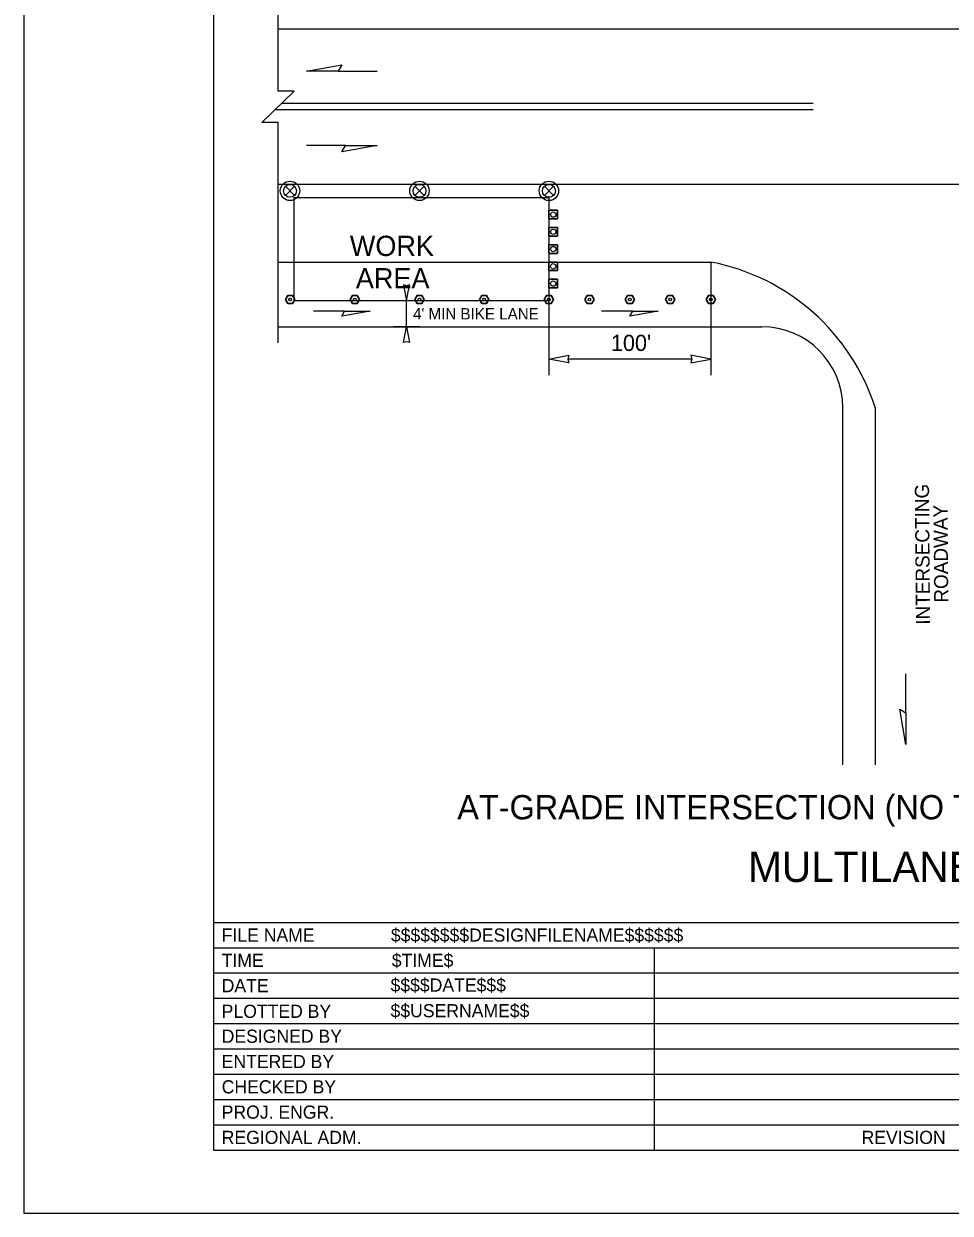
# Model space of a CAD drawing. Extents: x 99958 to 100176, y 99935 to 100011.
# Drawn here: x 100039.06 to 100043.64, y 99969.69 to 99975.57 of the extents above; entities that cross this region are included whole.
import ezdxf

# ---------------------------------------------------------------- set-up
doc = ezdxf.new("R2010")
doc.units = 0
for name, color, linetype in [('RD_ED_ShoulderPavedEdge', 7, 'Continuous'), ('RD_MK_LineDblYellowCenter', 7, 'Continuous'), ('RD_MK_LineEdgeWhite', 7, 'Continuous'), ('RD_MK_LineEdgeYellow', 7, 'Continuous'), ('RD_MK_LineLane', 7, 'Continuous'), ('SH_DE_DetailBody1Text', 7, 'Continuous'), ('SH_DE_DetailHeading1Text', 7, 'Continuous'), ('SH_DE_DetailHeading2Text', 7, 'Continuous'), ('SH_GI_PlotLimits', 7, 'Continuous'), ('SH_GI_SheetBorder', 7, 'Continuous'), ('SH_GI_SheetTextInCells', 7, 'Continuous'), ('SH_GI_TitleBlockText', 7, 'Continuous'), ('TR_WZ_TrafficCone', 7, 'Continuous'), ('TR_WZ_TrafficSafetyDrum', 7, 'Continuous'), ('TR_WZ_TubularMarker', 7, 'Continuous'), ('TR_WZ_WorkAreaLabel', 7, 'Continuous'), ('TR_WZ_WorkZoneDetails', 7, 'Continuous'), ('TR_WZ_WorkZoneTextCurrent', 7, 'Continuous')]:
    doc.layers.add(name, color=color, linetype=linetype)

msp = doc.modelspace()

# ---------------------------------------------------------------- linework, layer by layer
at = {"layer": 'RD_ED_ShoulderPavedEdge'}
msp.add_line((100040.32, 99974.0725), (100042.7119, 99974.0725), dxfattribs=at)
msp.add_lwpolyline([(100043.1119, 99971.9059), (100043.1119, 99973.6724)], dxfattribs=at)
msp.add_arc((100042.7119, 99973.6724), 0.4, 0, 90, dxfattribs=at)
at = {"layer": 'RD_MK_LineDblYellowCenter'}
for p, q in [((100042.9653, 99975.1445), (100040.3035, 99975.1445)), ((100042.9653, 99975.1765), (100040.3365, 99975.1765))]:
    msp.add_line(p, q, dxfattribs=at)
at = {"layer": 'RD_MK_LineEdgeWhite'}
msp.add_line((100043.2719, 99973.6724), (100043.2719, 99971.9059), dxfattribs=at)
msp.add_arc((100042.257, 99973.3462), 1.0661, 17.81715, 78.91577, dxfattribs=at)
at = {"layer": 'RD_MK_LineEdgeYellow'}
msp.add_line((100040.32, 99974.3925), (100042.4619, 99974.3925), dxfattribs=at)
at = {"layer": 'RD_MK_LineLane'}
for points in [[(100047.555, 99975.5445), (100040.32, 99975.5445)], [(100047.555, 99974.7765), (100040.32, 99974.7765)]]:
    msp.add_lwpolyline(points, dxfattribs=at)
at = {"layer": 'SH_GI_PlotLimits'}
msp.add_lwpolyline([(100039.0625, 99969.6875), (100056.0625, 99969.6875), (100056.0625, 99980.6875), (100039.0625, 99980.6875)], close=True, dxfattribs=at)
at = {"layer": 'SH_GI_SheetBorder'}
for p, q in [((100040, 99980.375), (100040, 99970)), ((100040, 99971.1259), (100055.75, 99971.1259)), ((100040, 99971.0008), (100047.4566, 99971.0008)), ((100042.179, 99971.0008), (100042.179, 99970)), ((100040, 99970.8757), (100042.1821, 99970.8757)), ((100042.1821, 99970.8757), (100045.4466, 99970.8757)), ((100040, 99970.7506), (100042.1821, 99970.7506)), ((100042.1821, 99970.7506), (100045.4466, 99970.7506)), ((100040, 99970.6255), (100045.4466, 99970.6255)), ((100040, 99970.5004), (100045.4466, 99970.5004)), ((100040, 99970.3753), (100045.4466, 99970.3753)), ((100040, 99970.2502), (100045.4466, 99970.2502)), ((100040, 99970.1251), (100045.4466, 99970.1251)), ((100040, 99970), (100055.75, 99970))]:
    msp.add_line(p, q, dxfattribs=at)
at = {"layer": 'TR_WZ_TrafficCone'}
for points in [[(100041.7016, 99974.6485), (100041.7016, 99974.6058), (100041.6589, 99974.6058), (100041.6589, 99974.6485), (100041.7016, 99974.6485)], [(100041.6589, 99974.6485), (100041.6589, 99974.6058), (100041.7016, 99974.6058), (100041.7016, 99974.6485), (100041.6589, 99974.6485)], [(100041.7016, 99974.5631), (100041.7016, 99974.5205), (100041.6589, 99974.5205), (100041.6589, 99974.5631), (100041.7016, 99974.5631)], [(100041.6589, 99974.5631), (100041.6589, 99974.5205), (100041.7016, 99974.5205), (100041.7016, 99974.5631), (100041.6589, 99974.5631)], [(100041.7016, 99974.4778), (100041.7016, 99974.4351), (100041.6589, 99974.4351), (100041.6589, 99974.4778), (100041.7016, 99974.4778)], [(100041.6589, 99974.4778), (100041.6589, 99974.4351), (100041.7016, 99974.4351), (100041.7016, 99974.4778), (100041.6589, 99974.4778)], [(100041.7016, 99974.3925), (100041.7016, 99974.3498), (100041.6589, 99974.3498), (100041.6589, 99974.3925), (100041.7016, 99974.3925)], [(100041.6589, 99974.3925), (100041.6589, 99974.3498), (100041.7016, 99974.3498), (100041.7016, 99974.3925), (100041.6589, 99974.3925)], [(100041.7016, 99974.3071), (100041.7016, 99974.2644), (100041.6589, 99974.2644), (100041.6589, 99974.3071), (100041.7016, 99974.3071)], [(100041.6589, 99974.3071), (100041.6589, 99974.2644), (100041.7016, 99974.2644), (100041.7016, 99974.3071), (100041.6589, 99974.3071)]]:
    msp.add_lwpolyline(points, dxfattribs=at)
for centre in [(100041.6803, 99974.6271), (100041.6803, 99974.5418), (100041.6803, 99974.4565), (100041.6803, 99974.3711), (100041.6803, 99974.2858)]:
    msp.add_circle(centre, 0.0133, dxfattribs=at)
at = {"layer": 'TR_WZ_TrafficSafetyDrum'}
for p, q in [((100040.3563, 99974.7671), (100040.4015, 99974.7218)), ((100040.4015, 99974.7671), (100040.3563, 99974.7218)), ((100040.9963, 99974.7671), (100041.0415, 99974.7218)), ((100041.0415, 99974.7671), (100040.9963, 99974.7218)), ((100041.6363, 99974.7671), (100041.6815, 99974.7218)), ((100041.6815, 99974.7671), (100041.6363, 99974.7218))]:
    msp.add_line(p, q, dxfattribs=at)
for centre, radius in [((100040.3789, 99974.7445), 0.048), ((100040.3789, 99974.7445), 0.048), ((100040.3789, 99974.7445), 0.032), ((100041.0189, 99974.7445), 0.048), ((100041.0189, 99974.7445), 0.048), ((100041.0189, 99974.7445), 0.032), ((100041.6589, 99974.7445), 0.048), ((100041.6589, 99974.7445), 0.048), ((100041.6589, 99974.7445), 0.032)]:
    msp.add_circle(centre, radius, dxfattribs=at)
at = {"layer": 'TR_WZ_TubularMarker'}
for points in [[(100040.3558, 99974.2071), (100040.3674, 99974.2271), (100040.3905, 99974.2271), (100040.402, 99974.2071), (100040.3905, 99974.1871), (100040.3674, 99974.1871)], [(100040.6758, 99974.2071), (100040.6874, 99974.2271), (100040.7105, 99974.2271), (100040.722, 99974.2071), (100040.7105, 99974.1871), (100040.6874, 99974.1871)], [(100040.9958, 99974.2071), (100041.0074, 99974.2271), (100041.0305, 99974.2271), (100041.042, 99974.2071), (100041.0305, 99974.1871), (100041.0074, 99974.1871)], [(100041.3158, 99974.2071), (100041.3274, 99974.2271), (100041.3505, 99974.2271), (100041.362, 99974.2071), (100041.3505, 99974.1871), (100041.3274, 99974.1871)], [(100041.6358, 99974.2071), (100041.6474, 99974.2271), (100041.6705, 99974.2271), (100041.682, 99974.2071), (100041.6705, 99974.1871), (100041.6474, 99974.1871)], [(100041.6358, 99974.2071), (100041.6474, 99974.2271), (100041.6705, 99974.2271), (100041.682, 99974.2071), (100041.6705, 99974.1871), (100041.6474, 99974.1871)], [(100041.8358, 99974.2071), (100041.8474, 99974.2271), (100041.8705, 99974.2271), (100041.882, 99974.2071), (100041.8705, 99974.1871), (100041.8474, 99974.1871)], [(100042.0358, 99974.2071), (100042.0474, 99974.2271), (100042.0705, 99974.2271), (100042.082, 99974.2071), (100042.0705, 99974.1871), (100042.0474, 99974.1871)], [(100042.2358, 99974.2071), (100042.2474, 99974.2271), (100042.2705, 99974.2271), (100042.282, 99974.2071), (100042.2705, 99974.1871), (100042.2474, 99974.1871)], [(100042.4358, 99974.2071), (100042.4474, 99974.2271), (100042.4705, 99974.2271), (100042.482, 99974.2071), (100042.4705, 99974.1871), (100042.4474, 99974.1871)]]:
    msp.add_lwpolyline(points, close=True, dxfattribs=at)
for points in [[(100040.3674, 99974.1871), (100040.3905, 99974.1871), (100040.402, 99974.2071), (100040.3905, 99974.2271), (100040.3674, 99974.2271), (100040.3558, 99974.2071), (100040.3674, 99974.1871)], [(100040.6874, 99974.1871), (100040.7105, 99974.1871), (100040.722, 99974.2071), (100040.7105, 99974.2271), (100040.6874, 99974.2271), (100040.6758, 99974.2071), (100040.6874, 99974.1871)], [(100041.0074, 99974.1871), (100041.0305, 99974.1871), (100041.042, 99974.2071), (100041.0305, 99974.2271), (100041.0074, 99974.2271), (100040.9958, 99974.2071), (100041.0074, 99974.1871)], [(100041.3274, 99974.1871), (100041.3505, 99974.1871), (100041.362, 99974.2071), (100041.3505, 99974.2271), (100041.3274, 99974.2271), (100041.3158, 99974.2071), (100041.3274, 99974.1871)], [(100041.6474, 99974.1871), (100041.6705, 99974.1871), (100041.682, 99974.2071), (100041.6705, 99974.2271), (100041.6474, 99974.2271), (100041.6358, 99974.2071), (100041.6474, 99974.1871)], [(100041.6474, 99974.1871), (100041.6705, 99974.1871), (100041.682, 99974.2071), (100041.6705, 99974.2271), (100041.6474, 99974.2271), (100041.6358, 99974.2071), (100041.6474, 99974.1871)], [(100041.8474, 99974.1871), (100041.8705, 99974.1871), (100041.882, 99974.2071), (100041.8705, 99974.2271), (100041.8474, 99974.2271), (100041.8358, 99974.2071), (100041.8474, 99974.1871)], [(100042.0474, 99974.1871), (100042.0705, 99974.1871), (100042.082, 99974.2071), (100042.0705, 99974.2271), (100042.0474, 99974.2271), (100042.0358, 99974.2071), (100042.0474, 99974.1871)], [(100042.2474, 99974.1871), (100042.2705, 99974.1871), (100042.282, 99974.2071), (100042.2705, 99974.2271), (100042.2474, 99974.2271), (100042.2358, 99974.2071), (100042.2474, 99974.1871)], [(100042.4474, 99974.1871), (100042.4705, 99974.1871), (100042.482, 99974.2071), (100042.4705, 99974.2271), (100042.4474, 99974.2271), (100042.4358, 99974.2071), (100042.4474, 99974.1871)]]:
    msp.add_lwpolyline(points, dxfattribs=at)
for centre in [(100040.3789, 99974.2071), (100040.6989, 99974.2071), (100041.0189, 99974.2071), (100041.3389, 99974.2071), (100041.6589, 99974.2071), (100041.6589, 99974.2071), (100041.8589, 99974.2071), (100042.0589, 99974.2071), (100042.2589, 99974.2071), (100042.4589, 99974.2071)]:
    msp.add_circle(centre, 0.00667, dxfattribs=at)
at = {"layer": 'TR_WZ_WorkZoneDetails'}
for p, q in [((100040.6169, 99975.337), (100040.8098, 99975.337)), ((100040.6526, 99974.9685), (100040.4597, 99974.9685)), ((100042.4589, 99974.3925), (100042.4589, 99973.8325)), ((100041.0189, 99974.2005), (100040.8909, 99974.2005)), ((100040.9549, 99974.0725), (100040.9549, 99974.2005)), ((100041.6589, 99974.2005), (100041.6589, 99973.8325)), ((100040.649, 99974.1488), (100040.4947, 99974.1488)), ((100042.0732, 99974.1488), (100041.9189, 99974.1488)), ((100041.0189, 99974.0725), (100040.8909, 99974.0725)), ((100042.3652, 99973.9125), (100041.7526, 99973.9125)), ((100043.4242, 99972.1631), (100043.4242, 99972.356))]:
    msp.add_line(p, q, dxfattribs=at)
msp.add_lwpolyline([(100040.32, 99973.9925), (100040.32, 99975.083), (100040.24, 99975.083), (100040.4, 99975.2379), (100040.32, 99975.2379), (100040.32, 99976.3285)], dxfattribs=at)
for points in [[(100040.4597, 99975.337), (100040.6347, 99975.3679), (100040.6169, 99975.337)], [(100040.8098, 99974.9685), (100040.6347, 99974.9376), (100040.6526, 99974.9685)], [(100040.4, 99974.2005), (100040.4, 99974.7114), (100041.6589, 99974.7114), (100041.6589, 99974.2005)], [(100040.9549, 99974.2005), (100040.9703, 99974.2791), (100040.9549, 99974.2754), (100040.9395, 99974.2791)], [(100040.7748, 99974.1488), (100040.6347, 99974.1241), (100040.649, 99974.1488)], [(100042.199, 99974.1488), (100042.0589, 99974.1241), (100042.0732, 99974.1488)], [(100040.9549, 99974.0725), (100040.9703, 99973.9938), (100040.9549, 99973.9975), (100040.9395, 99973.9938)], [(100041.6589, 99973.9125), (100041.7572, 99973.9317), (100041.7526, 99973.9125), (100041.7572, 99973.8932)], [(100042.4589, 99973.9125), (100042.3606, 99973.9317), (100042.3652, 99973.9125), (100042.3606, 99973.8932)], [(100043.4242, 99972.0059), (100043.3933, 99972.181), (100043.4242, 99972.1631)]]:
    msp.add_lwpolyline(points, close=True, dxfattribs=at)

# ---------------------------------------------------------------- texts
at = {"layer": 'SH_DE_DetailBody1Text'}
for s, p in [('INTERSECTING', (100043.5437, 99972.5989)), ('ROADWAY', (100043.6339, 99972.7079))]:
    msp.add_text(s, height=0.07, rotation=90.4626, dxfattribs=at).set_placement(p)
at = {"layer": 'SH_DE_DetailHeading1Text'}
msp.add_text('MULTILANE HIGHWAYS: SINGLE RIGHT LANE CLOSURE (45+ MPH, MAINTAIN EXISTING SPEED LIMIT)', height=0.15, rotation=360, dxfattribs=at).set_placement((100042.6439, 99971.3259))
at = {"layer": 'SH_DE_DetailHeading2Text'}
msp.add_text('AT-GRADE INTERSECTION (NO TURN LANES): KEPT OPEN', height=0.12, rotation=360, dxfattribs=at).set_placement((100041.2057, 99971.6359))
at = {"layer": 'SH_GI_SheetTextInCells'}
for s, height, p in [('FILE NAME', 0.06505, (100040.041, 99971.0308)), ('TIME', 0.06505, (100040.041, 99970.9057)), ('DATE', 0.06505, (100040.041, 99970.7806)), ('PLOTTED BY', 0.06505, (100040.041, 99970.6538)), ('DESIGNED BY', 0.065052, (100040.041, 99970.5304)), ('ENTERED BY', 0.06505, (100040.041, 99970.4053)), ('CHECKED BY', 0.06505, (100040.041, 99970.2802)), ('PROJ. ENGR.', 0.065052, (100040.041, 99970.1551)), ('REGIONAL ADM.', 0.065052, (100040.041, 99970.03)), ('REVISION', 0.06505, (100043.2048, 99970.03))]:
    msp.add_text(s, height=height, dxfattribs=at).set_placement(p)
at = {"layer": 'SH_GI_TitleBlockText'}
for s, height, p in [('$$$$$$$$DESIGNFILENAME$$$$$$', 0.065052, (100040.8775, 99971.0308)), ('$TIME$', 0.06505, (100040.882, 99970.9059)), ('$$$$DATE$$$', 0.065052, (100040.8759, 99970.7835)), ('$$USERNAME$$', 0.065052, (100040.8759, 99970.6567))]:
    msp.add_text(s, height=height, dxfattribs=at).set_placement(p)
at = {"layer": 'TR_WZ_WorkAreaLabel'}
for s, p in [('WORK', (100040.6746, 99974.4225)), ('AREA', (100040.7043, 99974.2624))]:
    msp.add_text(s, height=0.1, dxfattribs=at).set_placement(p)
at = {"layer": 'TR_WZ_WorkZoneTextCurrent'}
msp.add_text("4' MIN BIKE LANE", height=0.056, dxfattribs=at).set_placement((100040.9869, 99974.1084))
msp.add_text("100'", height=0.08, rotation=360, dxfattribs=at).set_placement((100041.9653, 99973.9525))

doc.saveas('drawing.dxf')
